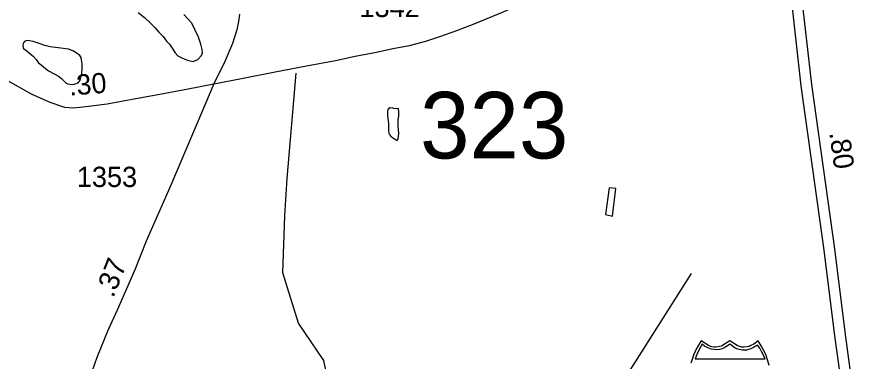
# Model space of a CAD drawing. Extents: x 2206922 to 2357709, y 510027 to 673830.
# Drawn here: x 2295621 to 2300865, y 649808 to 651934 of the extents above; entities that cross this region are included whole.
import ezdxf

# ---------------------------------------------------------------- set-up
doc = ezdxf.new("R2010")
doc.units = 0
for name, color, linetype in [('Exist Hydrographic Misc Water Feature', 7, 'Continuous'), ('Exist Road Primary Interstate Divided Center Attributed', 7, 'Continuous'), ('Exist Road Primary Interstate Service Mileage Tenths English Label', 7, 'Continuous'), ('Exist Road Primary Interstate Shield CELL', 7, 'Continuous'), ('Exist Road Secondary Mileage Hundredths English Label', 7, 'Continuous'), ('Exist Road Secondary Structure Standard Bridge Number Label', 7, 'Continuous'), ('Exist Road Secondary Type 51 Attributed', 7, 'Continuous'), ('Exist Road Secondary Type 51 Number Label', 7, 'Continuous')]:
    doc.layers.add(name, color=color, linetype=linetype)

msp = doc.modelspace()

# ---------------------------------------------------------------- linework, layer by layer
at = {"layer": 'Exist Hydrographic Misc Water Feature'}
for points in [[(2296368.4, 651961.8), (2296407, 651930), (2296445.1, 651896.3), (2296471.6, 651868.4), (2296495.4, 651840.9), (2296523.9, 651813.1), (2296544, 651785.3), (2296562.2, 651767.5), (2296574.3, 651747.9), (2296596.7, 651713.7), (2296613.1, 651694.2), (2296633, 651684.3), (2296657.4, 651674.5), (2296678.9, 651666.8), (2296707, 651659), (2296723, 651665.1), (2296737.1, 651671.5), (2296758.9, 651697.4), (2296764.6, 651713.6), (2296764.4, 651733.4), (2296756, 651767.5), (2296741.6, 651809.1), (2296719.1, 651857.1), (2296699, 651896.6), (2296650.4, 651950.1)], [(2295660.8, 651739.1), (2295685, 651723.2), (2295709.2, 651703.4), (2295723.5, 651691.5), (2295739.7, 651672), (2295753.9, 651652), (2295769.9, 651638.3), (2295786.3, 651624.5), (2295816.2, 651602.5), (2295850.3, 651582.8), (2295876.5, 651569.1), (2295896.8, 651555.5), (2295912.8, 651537.7), (2295922.7, 651527.7), (2295935, 651521.8), (2295957.3, 651518), (2295974.5, 651520.2), (2295986.6, 651524.1), (2295998.9, 651528.3), (2296009, 651540.2), (2296012.3, 651552.7), (2296020.5, 651586.4), (2296023.7, 651616.7), (2296023.7, 651644.7), (2296019.6, 651670.4), (2296017.2, 651684.6), (2296009.4, 651696.3), (2295987, 651712.2), (2295966.7, 651725.9), (2295939.1, 651735.7), (2295874.7, 651745), (2295826.7, 651750.6), (2295792.9, 651758.1), (2295758.6, 651770.1), (2295720.5, 651783.6), (2295698.5, 651787.3), (2295686.6, 651789.1), (2295670.6, 651785.1), (2295664.5, 651779.1), (2295658.8, 651773), (2295656.5, 651757.1), (2295659.2, 651747), (2295660.8, 651739.1)], [(2297593.8, 649518.9), (2297562.5, 649575.4), (2297514.9, 649817.6), (2297356.8, 650047.9), (2297261.9, 650358.1), (2297274.4, 650708.5), (2297287, 650939.5), (2297342.5, 651587.4)], [(2297971.7, 651183.7), (2297975.4, 651197.8), (2297977.5, 651215.7), (2297975, 651241.7), (2297972.8, 651261.5), (2297972.4, 651279.8), (2297972.2, 651301.7), (2297975.8, 651323.4), (2297975.8, 651335.6), (2297977.7, 651347.5), (2297973.8, 651369.6), (2297953.5, 651367.4), (2297945.7, 651369.4), (2297935.7, 651373.3), (2297923.8, 651373.1), (2297917.8, 651373.2), (2297913.7, 651368.9), (2297909.8, 651363), (2297906.1, 651349), (2297906.1, 651323), (2297910.2, 651294.8), (2297912.5, 651277), (2297913.1, 651263.2), (2297913.1, 651244.9), (2297913.3, 651231.1), (2297915.6, 651219), (2297919.5, 651209.1), (2297925.4, 651201.3), (2297939.5, 651189.4), (2297949.6, 651183.4), (2297959.6, 651177.4), (2297965.8, 651173.7), (2297967.6, 651177.4), (2297971.7, 651183.7)], [(2299316.3, 650876.2), (2299274.2, 650881.7), (2299252.1, 650717.6), (2299293.9, 650706), (2299316.3, 650876.2)], [(2299780.7, 650352.9), (2299075.5, 649242.2)]]:
    msp.add_lwpolyline(points, dxfattribs=at)
at = {"layer": 'Exist Road Primary Interstate Divided Center Attributed'}
for points in [[(2300427.3, 652764.9), (2300425.5, 652453.4), (2300447.2, 652184.3), (2300522.2, 651517.7), (2300663.3, 650504.5), (2300729.2, 649977.3), (2300798.3, 649474.6), (2300842.5, 649057.6), (2300864.7, 648630.2), (2300864.2, 648555.3)], [(2300361.5, 652736.2), (2300359.9, 652451), (2300381.8, 652178), (2300457.1, 651509.5), (2300598.3, 650495.9), (2300664.2, 649968.7), (2300733.2, 649466.6), (2300777.1, 649052.4), (2300799.1, 648628.7), (2300798.6, 648560)]]:
    msp.add_lwpolyline(points, dxfattribs=at)
at = {"layer": 'Exist Road Primary Interstate Shield CELL'}
msp.add_lwpolyline([(2300260.3, 649785.4), (2300253.1, 649813.7), (2300242, 649847.6), (2300233, 649869.3), (2300212.2, 649907.8), (2300193.4, 649937.4), (2300166.2, 649918.2), (2300148.5, 649908.8), (2300137.6, 649903.9), (2300126.5, 649901.7), (2300106, 649899.2), (2300093.1, 649899.8), (2300081.1, 649902.5), (2300071, 649904.7), (2300062.8, 649908.8), (2300018.5, 649937.4), (2299974.2, 649908.8), (2299965, 649904.5), (2299955.5, 649902.5), (2299946.3, 649900), (2299931.2, 649899.2), (2299919.6, 649899.6), (2299907.7, 649901.7), (2299898.4, 649903.7), (2299887.8, 649908.8), (2299842.7, 649937.4), (2299825, 649911.6), (2299810.5, 649886.2), (2299795.2, 649850.3), (2299785.6, 649822.5), (2299778.8, 649799.6)], dxfattribs=at)
msp.add_lwpolyline([(2299848.1, 649916.6), (2299837.1, 649899.7), (2299824.4, 649876.9), (2299814.3, 649853.2), (2299803.9, 649827), (2300235.5, 649826.9), (2300225.4, 649849.3), (2300214.7, 649871.8), (2300203.4, 649892.4), (2300189.7, 649912.3), (2300165.5, 649897), (2300147.9, 649888.7), (2300133.7, 649883.8), (2300121.7, 649881.1), (2300103.1, 649879.6), (2300094.8, 649880.1), (2300068.9, 649886), (2300051.3, 649893.2), (2300034.6, 649904.3), (2300021.1, 649917.1), (2299986.9, 649896.4), (2299971.8, 649889.7), (2299954.3, 649885.2), (2299935.2, 649882.8), (2299905.8, 649886), (2299882.7, 649894), (2299862.8, 649904.3)], close=True, dxfattribs=at)
at = {"layer": 'Exist Road Secondary Type 51 Attributed'}
for points in [[(2296836.1, 651521.9), (2297006.8, 651555.2), (2297213.3, 651595.4), (2297407, 651633.8), (2297586.1, 651666.7), (2297707.7, 651692), (2297839.7, 651718), (2297940, 651739), (2298042.2, 651759.1), (2298142.5, 651784.6), (2298230.1, 651813.8), (2298334.1, 651851.3), (2298441.7, 651891.4), (2298626, 651968.1), (2298813.9, 652053.9), (2299056.6, 652160.7), (2299321.1, 652277.6), (2299689.7, 652441.9), (2299985.2, 652573.3), (2300207.8, 652671.9), (2300361.5, 652736.2)], [(2296994.2, 651951), (2296988.3, 651905.5), (2296978.4, 651854.1), (2296950.7, 651771.1), (2296903.3, 651660.3), (2296836.1, 651521.9)], [(2295351.7, 651666.1), (2295562.5, 651543.3), (2295707.7, 651460.6), (2295824.6, 651408.2), (2295915.2, 651378.5), (2295970.5, 651374.6), (2296046.6, 651382.2), (2296176.5, 651399.6), (2296353.9, 651431), (2296502.1, 651458.6), (2296678, 651492.3), (2296836.1, 651521.9)], [(2296836.1, 651521.9), (2296733.3, 651278.7), (2296569.3, 650897), (2296417.1, 650552.9), (2296348, 650375), (2296239.3, 650127.8), (2296182, 650001.2), (2296112.8, 649835.1), (2296071.3, 649711.5)]]:
    msp.add_lwpolyline(points, dxfattribs=at)

# ---------------------------------------------------------------- texts
at = {"layer": 'Exist Road Primary Interstate Service Mileage Tenths English Label'}
msp.add_text('.80', height=125, rotation=277.9288, dxfattribs=at).set_placement((2300631.9, 651220.4))
at = {"layer": 'Exist Road Secondary Mileage Hundredths English Label'}
for s, rotation, p in [('.30', 4.6165, (2295946.2, 651449)), ('.37', 68.2507, (2296215.1, 650198.3))]:
    msp.add_text(s, height=125, rotation=rotation, dxfattribs=at).set_placement(p)
at = {"layer": 'Exist Road Secondary Structure Standard Bridge Number Label'}
msp.add_text('323', height=410.1, dxfattribs=at).set_placement((2298107.8, 651062.1))
at = {"layer": 'Exist Road Secondary Type 51 Number Label'}
for s, p in [('1342', (2297733.6, 651933.6)), ('1353', (2295990.5, 650886.1))]:
    msp.add_text(s, height=125, dxfattribs=at).set_placement(p)

doc.saveas('drawing.dxf')
